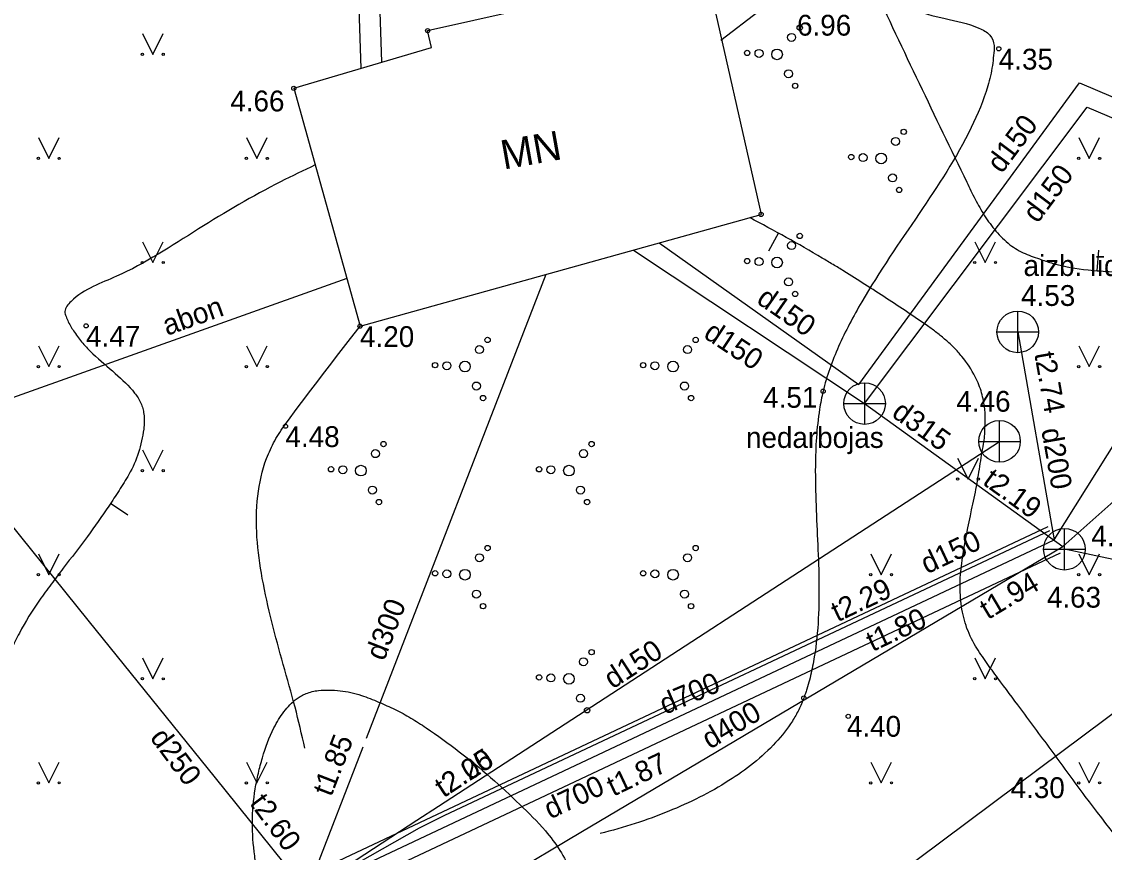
# Model space of a CAD drawing. Extents: x 519536 to 519949, y 326041 to 326519.
# Drawn here: x 519791.85 to 519817.86, y 326170.83 to 326190.79 of the extents above; entities that cross this region are included whole.
import ezdxf

# ---------------------------------------------------------------- set-up
doc = ezdxf.new("R2010")
doc.units = 0
for name, color, linetype in [('BUVE_COKL_####_####_#', 7, 'Continuous'), ('BUVE_EKAS_####_####_#', 7, 'Continuous'), ('BUVE_EKAS_RAKS_TKST_#', 7, 'Continuous'), ('ELEK_VADP_ZSPR_####_#', 7, 'Continuous'), ('ELEK_VADP_ZSPR_TKST_#', 7, 'Continuous'), ('GAZE_VADP_ASP1_####_#', 7, 'Continuous'), ('RELJ_AATZ_####_TKST_#', 7, 'Continuous'), ('RELJ_ELEM_####_####_#', 7, 'Continuous'), ('RELJ_HORZ_PAMT_####_#', 7, 'Continuous'), ('SKAN_ELEM_####_####_#', 7, 'Continuous'), ('SKAN_ELEM_PAST_TKST_#', 7, 'Continuous'), ('SKAN_ELEM_SPDK_TKST_#', 7, 'Continuous'), ('SKAN_VADP_NEDR_####_#', 7, 'Continuous'), ('SKAN_VADP_NEDR_TKST_#', 7, 'Continuous'), ('SKAN_VADP_PAST_####_#', 7, 'Continuous'), ('SKAN_VADP_PAST_KONT_#', 7, 'Continuous'), ('SKAN_VADP_PAST_TKST_#', 7, 'Continuous'), ('SKAN_VADP_SPDK_####_#', 7, 'Continuous'), ('SKAN_VADP_SPDK_TKST_#', 7, 'Continuous'), ('TERT_ELEM_####_####_#', 7, 'Continuous'), ('TERT_KONT_####_####_#', 7, 'Continuous')]:
    doc.layers.add(name, color=color, linetype=linetype)

msp = doc.modelspace()

# ---------------------------------------------------------------- linework, layer by layer
at = {"layer": 'BUVE_COKL_####_####_#'}
msp.add_lwpolyline([(519812.939, 326191.038), (519809.566, 326191.038), (519808.648, 326190.332)], dxfattribs=at)
at = {"layer": 'BUVE_EKAS_####_####_#'}
msp.add_line((519798.387, 326189.185), (519801.693, 326190.163), dxfattribs=at)
for points in [[(519801.693, 326190.163), (519801.604, 326190.571), (519808.284, 326192.074), (519809.616, 326186.155)], [(519798.387, 326189.185), (519799.98, 326183.47), (519809.616, 326186.155)]]:
    msp.add_lwpolyline(points, dxfattribs=at)
at = {"layer": 'ELEK_VADP_ZSPR_####_#'}
msp.add_lwpolyline([(519799.66, 326184.619), (519785.405, 326179.533)], dxfattribs=at)
at = {"layer": 'GAZE_VADP_ASP1_####_#'}
for points in [[(519815.202, 326172.026), (519835.655, 326187.288)], [(519805.554, 326164.827), (519815.202, 326172.026)]]:
    msp.add_lwpolyline(points, dxfattribs=at)
at = {"layer": 'RELJ_ELEM_####_####_#'}
for centre in [(519801.604, 326190.571), (519815.328, 326190.134), (519798.387, 326189.185), (519809.616, 326186.155), (519793.397, 326183.478), (519799.98, 326183.47), (519811.106, 326181.908), (519798.188, 326181.067), (519810.642, 326174.538), (519811.71, 326174.097)]:
    msp.add_circle(centre, 0.05, dxfattribs=at)
at = {"layer": 'RELJ_HORZ_PAMT_####_#'}
for p, q in [((519810.034, 326185.71), (519809.794, 326185.271)), ((519817.691, 326184.802), (519817.734, 326185.3)), ((519794.4, 326178.931), (519793.983, 326179.207))]:
    msp.add_line(p, q, dxfattribs=at)
for points in [[(519793.848, 326205.538), (519793.854, 326205.527), (519794.268, 326204.759), (519794.704, 326203.999), (519795.775, 326202.638), (519796.728, 326201.832), (519797.694, 326201.054), (519798.679, 326200.304), (519799.684, 326199.581), (519801.32, 326198.439), (519801.828, 326198.085), (519802.927, 326197.389), (519803.496, 326197.072), (519804.074, 326196.77), (519805.265, 326196.231), (519806.488, 326195.764), (519807.103, 326195.629), (519807.737, 326195.593), (519808.376, 326195.578), (519809.008, 326195.503), (519809.793, 326195.325), (519810.16, 326195.165), (519810.49, 326194.925), (519810.792, 326194.54), (519811.058, 326194.147), (519811.509, 326193.343), (519812.291, 326191.691), (519814.557, 326186.93), (519814.76, 326186.52), (519814.988, 326186.123), (519815.26, 326185.754), (519815.419, 326185.584), (519815.597, 326185.426), (519815.962, 326185.213), (519816.354, 326185.068), (519816.626, 326184.979), (519817.473, 326184.823), (519817.763, 326184.796), (519818.054, 326184.778), (519818.346, 326184.759), (519818.636, 326184.735), (519819.785, 326184.558), (519820.334, 326184.36), (519820.795, 326184.099)], [(519798.901, 326187.343), (519798.068, 326186.938), (519796.095, 326185.805), (519794.129, 326184.67), (519793.034, 326184.064), (519792.887, 326183.824), (519792.916, 326183.7), (519792.969, 326183.574), (519793.117, 326183.327), (519793.315, 326183.06), (519793.559, 326182.809), (519794.097, 326182.335), (519794.562, 326181.865), (519794.714, 326181.62), (519794.76, 326181.492), (519794.784, 326181.36), (519794.78, 326180.998), (519794.73, 326180.714), (519794.657, 326180.435), (519794.424, 326179.906), (519794.188, 326179.523), (519793.944, 326179.148), (519793.427, 326178.419), (519792.848, 326177.656), (519792.558, 326177.275), (519792.276, 326176.887), (519791.793, 326176.099), (519791.602, 326175.7), (519791.454, 326175.296), (519791.218, 326174.453), (519791.001, 326173.595), (519790.776, 326172.735), (519790.515, 326171.887), (519790.053, 326170.8), (519789.743, 326170.269), (519789.411, 326169.757), (519788.991, 326169.164)], [(519814.975, 326180.709), (519814.989, 326181.48), (519814.915, 326181.867), (519814.85, 326182.06), (519814.762, 326182.252), (519814.44, 326182.743), (519814.35, 326182.849), (519814.256, 326182.95), (519814.053, 326183.138), (519813.946, 326183.227), (519813.838, 326183.313), (519813.615, 326183.478), (519813.139, 326183.801), (519812.112, 326184.473), (519811.602, 326184.794), (519811.344, 326184.951), (519811.086, 326185.107), (519809.342, 326186.079)], [(519814.205, 326166.92), (519814.609, 326166.951), (519815.075, 326167.007), (519816.019, 326167.211), (519816.93, 326167.549), (519817.834, 326168.038), (519818.278, 326168.345), (519818.497, 326168.516), (519818.714, 326168.697), (519818.852, 326168.844), (519818.912, 326168.927), (519818.969, 326169.016), (519819.052, 326169.195), (519819.078, 326169.288), (519819.094, 326169.382), (519819.102, 326169.651), (519819.036, 326169.916), (519818.95, 326170.067), (519817.406, 326172.176), (519816.632, 326173.228), (519815.854, 326174.278), (519815.304, 326175.017), (519815.032, 326175.392), (519814.9, 326175.586), (519814.771, 326175.784), (519814.541, 326176.276), (519814.469, 326176.537), (519814.424, 326176.804), (519814.4, 326177.36), (519814.458, 326177.914), (519814.676, 326179.057), (519814.793, 326179.621), (519814.882, 326180.172), (519814.975, 326180.709)], [(519795.849, 326155.514), (519795.859, 326155.512), (519796.393, 326155.431), (519796.93, 326155.414), (519797.196, 326155.437), (519797.459, 326155.484), (519798.286, 326155.757), (519798.681, 326155.944), (519799.066, 326156.164), (519799.794, 326156.681), (519800.438, 326157.288), (519800.75, 326157.632), (519801.055, 326157.981), (519801.633, 326158.705), (519802.182, 326159.474), (519802.708, 326160.258), (519803.061, 326160.868), (519803.355, 326161.539), (519803.473, 326161.889), (519803.567, 326162.244), (519803.643, 326162.601), (519803.707, 326162.96), (519803.746, 326163.296), (519803.75, 326163.637), (519803.716, 326163.979), (519803.642, 326164.317), (519803.407, 326164.902), (519803.035, 326165.405), (519802.587, 326165.809), (519802.115, 326166.188), (519801.126, 326166.901), (519800.122, 326167.604), (519799.633, 326167.97), (519799.16, 326168.356), (519798.553, 326168.899), (519798.262, 326169.186), (519797.978, 326169.485), (519797.787, 326169.747), (519797.709, 326169.89), (519797.638, 326170.041), (519797.516, 326170.389), (519797.448, 326170.746), (519797.393, 326171.552), (519797.462, 326172.356), (519797.537, 326172.732), (519797.634, 326173.102), (519797.91, 326173.821), (519798.023, 326174.022), (519798.15, 326174.206), (519798.465, 326174.526), (519798.571, 326174.593), (519798.682, 326174.644), (519798.981, 326174.719), (519799.238, 326174.73), (519799.499, 326174.714), (519800.012, 326174.6), (519800.425, 326174.441), (519800.821, 326174.262), (519801.2, 326174.057), (519801.567, 326173.822), (519802.362, 326173.247), (519803.117, 326172.631), (519803.819, 326171.98), (519804.433, 326171.347), (519804.778, 326170.878), (519805.071, 326170.373), (519805.393, 326169.88), (519805.59, 326169.652), (519805.824, 326169.445), (519807.169, 326168.573), (519807.511, 326168.394), (519807.856, 326168.224), (519808.563, 326167.924), (519809.283, 326167.669)]]:
    msp.add_spline(points, degree=3, dxfattribs=at)
at = {"layer": 'SKAN_ELEM_####_####_#'}
for p, q in [((519815.783, 326182.833), (519815.783, 326183.833)), ((519815.283, 326183.333), (519816.283, 326183.333)), ((519812.103, 326182.112), (519812.103, 326181.112)), ((519811.603, 326181.612), (519812.603, 326181.612)), ((519815.345, 326180.203), (519815.345, 326181.203)), ((519814.845, 326180.703), (519815.845, 326180.703)), ((519816.905, 326177.612), (519816.905, 326178.612)), ((519816.405, 326178.112), (519817.405, 326178.112))]:
    msp.add_line(p, q, dxfattribs=at)
for centre in [(519815.783, 326183.333), (519812.103, 326181.612), (519815.345, 326180.703), (519816.905, 326178.112)]:
    msp.add_circle(centre, 0.5, dxfattribs=at)
at = {"layer": 'SKAN_VADP_NEDR_####_#'}
for p, q in [((519806.548, 326185.3), (519812.103, 326181.612)), ((519807.164, 326185.472), (519811.963, 326182.07)), ((519800.138, 326173.574), (519804.453, 326184.716)), ((519798.711, 326169.891), (519816.661, 326178.339)), ((519798.711, 326169.891), (519800.057, 326173.365))]:
    msp.add_line(p, q, dxfattribs=at)
for points in [[(519800.502, 326189.811), (519799.711, 326213.66)], [(519800.006, 326189.664), (519799.224, 326213.266)]]:
    msp.add_lwpolyline(points, dxfattribs=at)
at = {"layer": 'SKAN_VADP_PAST_####_#'}
for p, q in [((519816.661, 326178.339), (519830.888, 326201.089)), ((519793.448, 326176.409), (519783.917, 326188.213)), ((519815.783, 326183.333), (519816.661, 326178.339)), ((519816.865, 326178.175), (519820.834, 326181.72)), ((519812.103, 326181.612), (519816.865, 326178.175)), ((519801.862, 326171.939), (519815.345, 326180.703)), ((519802.015, 326171.722), (519816.555, 326178.565)), ((519805.285, 326171.316), (519816.865, 326178.175)), ((519841.065, 326173.06), (519816.905, 326178.112)), ((519796.508, 326172.62), (519793.448, 326176.409)), ((519798.711, 326169.891), (519796.508, 326172.62)), ((519801.341, 326171.6), (519801.862, 326171.939)), ((519798.711, 326169.891), (519801.341, 326171.6)), ((519801.404, 326171.42), (519802.015, 326171.722)), ((519798.711, 326169.891), (519801.404, 326171.42)), ((519802.702, 326169.785), (519805.285, 326171.316))]:
    msp.add_line(p, q, dxfattribs=at)
at = {"layer": 'SKAN_VADP_PAST_KONT_#'}
for p, q in [((519798.562, 326170.208), (519816.512, 326178.656)), ((519798.86, 326169.574), (519816.81, 326178.022))]:
    msp.add_line(p, q, dxfattribs=at)
at = {"layer": 'SKAN_VADP_SPDK_####_#'}
for p, q in [((519811.963, 326182.07), (519817.266, 326189.314)), ((519817.266, 326189.314), (519837.685, 326180.623)), ((519812.103, 326181.612), (519817.455, 326188.734)), ((519817.455, 326188.734), (519837.954, 326179.986))]:
    msp.add_line(p, q, dxfattribs=at)
at = {"layer": 'TERT_ELEM_####_####_#'}
for p, q in [((519794.75, 326190.5), (519795, 326190)), ((519795, 326190), (519795.25, 326190.5)), ((519792.25, 326188), (519792.5, 326187.5)), ((519792.5, 326187.5), (519792.75, 326188)), ((519797.25, 326188), (519797.5, 326187.5)), ((519797.5, 326187.5), (519797.75, 326188)), ((519817.25, 326188), (519817.5, 326187.5)), ((519817.5, 326187.5), (519817.75, 326188)), ((519794.75, 326185.5), (519795, 326185)), ((519795, 326185), (519795.25, 326185.5)), ((519814.75, 326185.5), (519815, 326185)), ((519815, 326185), (519815.25, 326185.5)), ((519792.25, 326183), (519792.5, 326182.5)), ((519792.5, 326182.5), (519792.75, 326183)), ((519797.25, 326183), (519797.5, 326182.5)), ((519797.5, 326182.5), (519797.75, 326183)), ((519817.25, 326183), (519817.5, 326182.5)), ((519817.5, 326182.5), (519817.75, 326183)), ((519794.75, 326180.5), (519795, 326180)), ((519795, 326180), (519795.25, 326180.5)), ((519814.338, 326180.298), (519814.588, 326179.798)), ((519814.588, 326179.798), (519814.838, 326180.298)), ((519792.25, 326178), (519792.5, 326177.5)), ((519792.5, 326177.5), (519792.75, 326178)), ((519812.25, 326178), (519812.5, 326177.5)), ((519812.5, 326177.5), (519812.75, 326178)), ((519817.25, 326178), (519817.5, 326177.5)), ((519817.5, 326177.5), (519817.75, 326178)), ((519794.75, 326175.5), (519795, 326175)), ((519795, 326175), (519795.25, 326175.5)), ((519814.75, 326175.5), (519815, 326175)), ((519815, 326175), (519815.25, 326175.5)), ((519792.25, 326173), (519792.5, 326172.5)), ((519792.5, 326172.5), (519792.75, 326173)), ((519797.25, 326173), (519797.5, 326172.5)), ((519797.5, 326172.5), (519797.75, 326173)), ((519812.25, 326173), (519812.5, 326172.5)), ((519812.5, 326172.5), (519812.75, 326173)), ((519817.25, 326173), (519817.5, 326172.5)), ((519817.5, 326172.5), (519817.75, 326173))]:
    msp.add_line(p, q, dxfattribs=at)
for centre, radius in [((519810.348, 326190.408), 0.096), ((519810.544, 326190.639), 0.064), ((519794.75, 326190), 0.028), ((519795.25, 326190), 0.0263), ((519809.282, 326190.034), 0.064), ((519809.566, 326190.021), 0.096), ((519810, 326190), 0.128), ((519810.276, 326189.533), 0.096), ((519810.434, 326189.244), 0.064), ((519813.044, 326188.139), 0.064), ((519812.848, 326187.908), 0.096), ((519812.5, 326187.5), 0.128), ((519792.25, 326187.5), 0.028), ((519792.75, 326187.5), 0.0263), ((519797.25, 326187.5), 0.028), ((519797.75, 326187.5), 0.0263), ((519811.782, 326187.534), 0.064), ((519812.066, 326187.521), 0.096), ((519817.25, 326187.5), 0.028), ((519817.75, 326187.5), 0.0263), ((519812.776, 326187.033), 0.096), ((519812.934, 326186.744), 0.064), ((519810.544, 326185.639), 0.064), ((519810.348, 326185.408), 0.096), ((519794.75, 326185), 0.028), ((519795.25, 326185), 0.0263), ((519809.282, 326185.034), 0.064), ((519809.566, 326185.021), 0.096), ((519810, 326185), 0.128), ((519814.75, 326185), 0.028), ((519815.25, 326185), 0.0263), ((519810.276, 326184.533), 0.096), ((519810.434, 326184.244), 0.064), ((519803.044, 326183.139), 0.064), ((519808.044, 326183.139), 0.064), ((519802.848, 326182.908), 0.096), ((519807.848, 326182.908), 0.096), ((519792.25, 326182.5), 0.028), ((519792.75, 326182.5), 0.0263), ((519797.25, 326182.5), 0.028), ((519797.75, 326182.5), 0.0263), ((519801.782, 326182.534), 0.064), ((519802.066, 326182.521), 0.096), ((519802.5, 326182.5), 0.128), ((519806.782, 326182.534), 0.064), ((519807.066, 326182.521), 0.096), ((519807.5, 326182.5), 0.128), ((519817.25, 326182.5), 0.028), ((519817.75, 326182.5), 0.0263), ((519802.776, 326182.033), 0.096), ((519807.776, 326182.033), 0.096), ((519802.934, 326181.744), 0.064), ((519807.934, 326181.744), 0.064), ((519800.544, 326180.639), 0.064), ((519805.544, 326180.639), 0.064), ((519800.348, 326180.408), 0.096), ((519805.348, 326180.408), 0.096), ((519799.282, 326180.034), 0.064), ((519799.566, 326180.021), 0.096), ((519800, 326180), 0.128), ((519804.282, 326180.034), 0.064), ((519804.566, 326180.021), 0.096), ((519805, 326180), 0.128), ((519794.75, 326180), 0.028), ((519795.25, 326180), 0.0263), ((519814.338, 326179.798), 0.028), ((519814.838, 326179.798), 0.0263), ((519800.276, 326179.533), 0.096), ((519805.276, 326179.533), 0.096), ((519800.434, 326179.244), 0.064), ((519805.434, 326179.244), 0.064), ((519802.848, 326177.908), 0.096), ((519803.044, 326178.139), 0.064), ((519807.848, 326177.908), 0.096), ((519808.044, 326178.139), 0.064), ((519792.25, 326177.5), 0.028), ((519792.75, 326177.5), 0.0263), ((519801.782, 326177.534), 0.064), ((519802.066, 326177.521), 0.096), ((519802.5, 326177.5), 0.128), ((519806.782, 326177.534), 0.064), ((519807.066, 326177.521), 0.096), ((519807.5, 326177.5), 0.128), ((519812.25, 326177.5), 0.028), ((519812.75, 326177.5), 0.0263), ((519817.25, 326177.5), 0.028), ((519817.75, 326177.5), 0.0263), ((519802.776, 326177.033), 0.096), ((519807.776, 326177.033), 0.096), ((519802.934, 326176.744), 0.064), ((519807.934, 326176.744), 0.064), ((519805.544, 326175.639), 0.064), ((519805.348, 326175.408), 0.096), ((519794.75, 326175), 0.028), ((519795.25, 326175), 0.0263), ((519804.282, 326175.034), 0.064), ((519804.566, 326175.021), 0.096), ((519805, 326175), 0.128), ((519814.75, 326175), 0.028), ((519815.25, 326175), 0.0263), ((519805.276, 326174.533), 0.096), ((519805.434, 326174.244), 0.064), ((519792.25, 326172.5), 0.028), ((519792.75, 326172.5), 0.0263), ((519797.25, 326172.5), 0.028), ((519797.75, 326172.5), 0.0263), ((519812.25, 326172.5), 0.028), ((519812.75, 326172.5), 0.0263), ((519817.25, 326172.5), 0.028), ((519817.75, 326172.5), 0.0263)]:
    msp.add_circle(centre, radius, dxfattribs=at)
at = {"layer": 'TERT_KONT_####_####_#'}
for points in [[(519808.284, 326192.074), (519812.031, 326198.017), (519812.777, 326191.626), (519812.822, 326191.465), (519813.204, 326191.122), (519814.037, 326190.862), (519814.849, 326190.632), (519815.114, 326190.46), (519815.214, 326190.214), (519815.203, 326189.974), (519815.174, 326189.731), (519815.063, 326189.24), (519814.665, 326188.239), (519813.413, 326186.176), (519812.035, 326184.054), (519811.479, 326182.982), (519811.265, 326182.445), (519811.106, 326181.908), (519811.021, 326181.474), (519810.92, 326180.112), (519810.978, 326178.219), (519810.984, 326176.327), (519810.875, 326175.413), (519810.777, 326174.97), (519810.714, 326174.752), (519810.68, 326174.645), (519810.642, 326174.538), (519810.522, 326174.257), (519810.368, 326173.985), (519809.966, 326173.468), (519808.842, 326172.553), (519807.396, 326171.817), (519806.59, 326171.522), (519805.75, 326171.281)], [(519798.655, 326173.334), (519798.417, 326174.319), (519798.135, 326175.34), (519797.631, 326177.411), (519797.521, 326179.389), (519797.734, 326180.294), (519797.928, 326180.717), (519798.049, 326180.92), (519798.188, 326181.117), (519799.98, 326183.47)]]:
    msp.add_spline(points, degree=3, dxfattribs=at)

# ---------------------------------------------------------------- texts
at = {"layer": 'BUVE_COKL_####_####_#'}
msp.add_text('6.96', height=0.5, dxfattribs=at).set_placement((519810.48, 326190.45))
at = {"layer": 'BUVE_EKAS_RAKS_TKST_#'}
msp.add_text('MN', height=0.7, rotation=10.0877, dxfattribs=at).set_placement((519803.428, 326187.231))
at = {"layer": 'ELEK_VADP_ZSPR_TKST_#'}
msp.add_text('abon', height=0.5, rotation=19.6351, dxfattribs=at).set_placement((519795.341, 326183.237))
at = {"layer": 'RELJ_AATZ_####_TKST_#'}
for s, p in [('4.35', (519815.328, 326189.634)), ('4.66', (519796.862, 326188.63)), ('4.47', (519793.397, 326182.978)), ('4.20', (519799.98, 326182.97)), ('4.48', (519798.188, 326180.567)), ('4.40', (519811.679, 326173.608)), (' 4.30', (519815.427, 326172.134))]:
    msp.add_text(s, height=0.5, dxfattribs=at).set_placement(p)
at = {"layer": 'SKAN_ELEM_PAST_TKST_#'}
for s, p in [('aizb. līdz 2.85', (519815.923, 326184.676)), (' 4.53', (519815.678, 326183.957)), ('4.46', (519814.309, 326181.415)), (' 4.62', (519817.365, 326178.182)), ('4.63', (519816.483, 326176.709))]:
    msp.add_text(s, height=0.5, dxfattribs=at).set_placement(p)
at = {"layer": 'SKAN_ELEM_SPDK_TKST_#'}
for s, p in [('4.51', (519809.666, 326181.511)), ('nedarbojas', (519809.253, 326180.546))]:
    msp.add_text(s, height=0.5, dxfattribs=at).set_placement(p)
at = {"layer": 'SKAN_VADP_NEDR_TKST_#'}
for s, rotation, p in [('d150', 325.2011, (519809.479, 326184.045)), ('d150', 326.4157, (519808.205, 326183.215)), ('d300', 68.8285, (519800.557, 326175.408)), ('d700', 23.1404, (519807.309, 326174.132)), ('t1.85', 68.8285, (519799.289, 326172.149))]:
    msp.add_text(s, height=0.5, rotation=rotation, dxfattribs=at).set_placement(p)
at = {"layer": 'SKAN_VADP_PAST_TKST_#'}
for s, rotation, p in [('t2.74', 279.9713, (519816.179, 326182.811)), ('d315', 324.1461, (519812.727, 326181.319)), ('d200', 279.9713, (519816.348, 326180.983)), ('t2.19', 324.1461, (519814.912, 326179.689)), ('d150', 25.2036, (519813.602, 326177.508)), ('t1.94', 30.641, (519815.065, 326176.409)), ('t2.29', 25.2036, (519811.452, 326176.354)), ('t1.80', 25.2036, (519812.294, 326175.641)), ('d150', 33.0236, (519806.048, 326174.741)), ('d400', 30.641, (519808.383, 326173.296)), ('d250', 306.5731, (519794.915, 326173.582)), ('t2.05', 33.0236, (519801.988, 326172.13)), ('t2.20', 33.0236, (519801.985, 326172.128)), ('t1.87', 25.2036, (519806.063, 326172.165)), ('d700', 25.2036, (519804.549, 326171.619)), ('t2.60', 306.5731, (519797.309, 326172.008))]:
    msp.add_text(s, height=0.5, rotation=rotation, dxfattribs=at).set_placement(p)
at = {"layer": 'SKAN_VADP_SPDK_TKST_#'}
for p in [(519815.398, 326187.118), (519816.258, 326185.923)]:
    msp.add_text('d150', height=0.5, rotation=53.0751, dxfattribs=at).set_placement(p)

doc.saveas('drawing.dxf')
